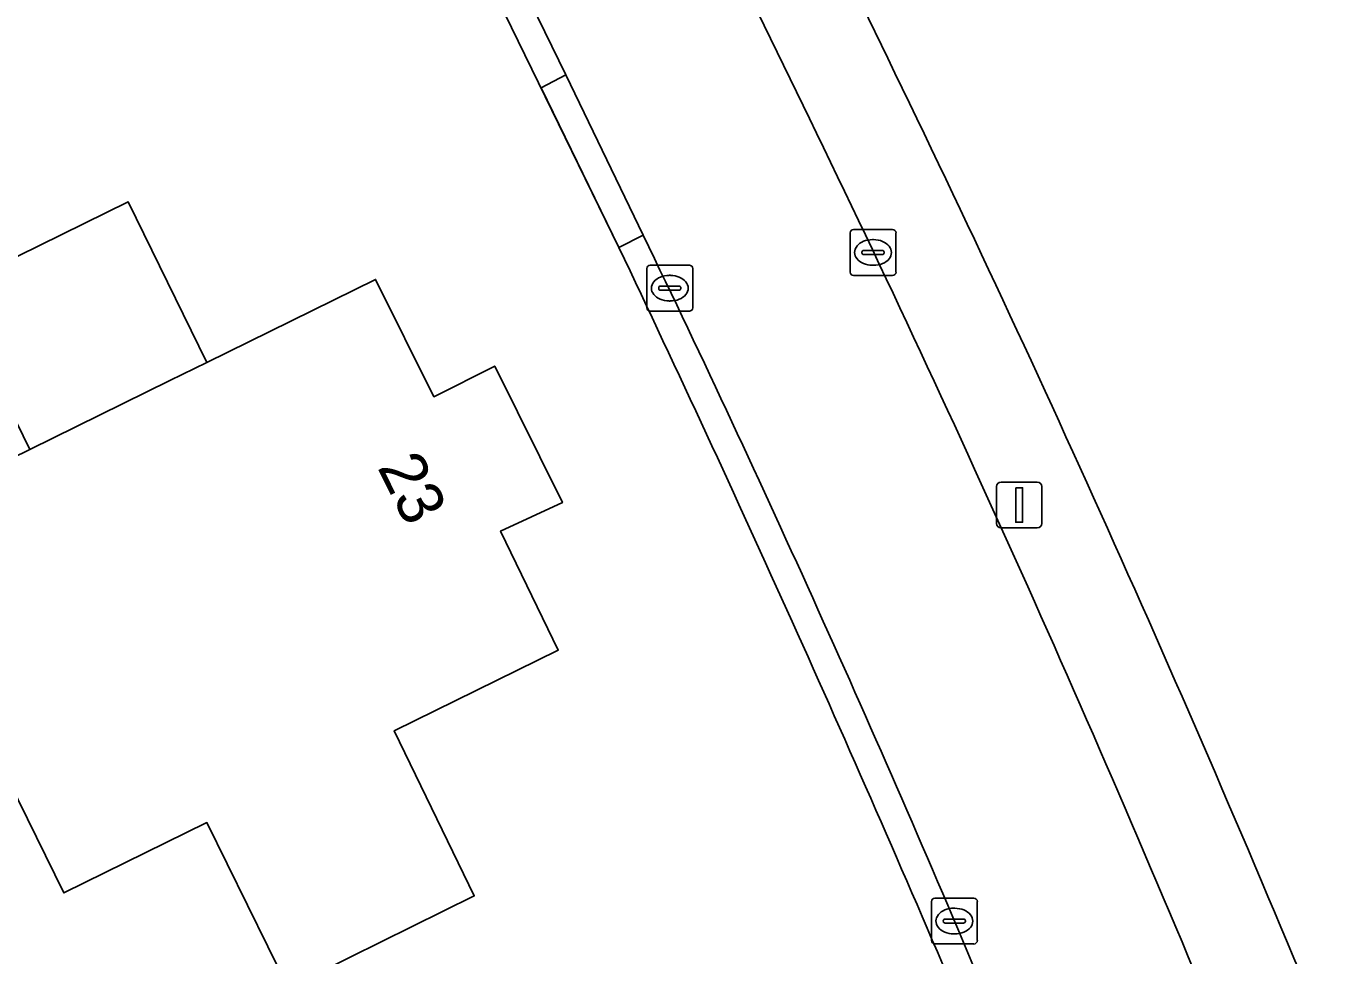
# Model space of a CAD drawing. Extents: x 160455 to 162082, y 388339 to 389736.
# Drawn here: x 160833.13 to 160861.47, y 388623.81 to 388644.06 of the extents above; entities that cross this region are included whole.
import ezdxf

# ---------------------------------------------------------------- set-up
doc = ezdxf.new("R2010")
doc.units = 0
for name, color, linetype in [('IMGEO_Erf', 7, 'Continuous'), ('IMGEO_Groenvoorziening', 7, 'Continuous'), ('IMGEO_Kolk', 7, 'Continuous'), ('IMGEO_Lichtmast', 7, 'Continuous'), ('IMGEO_Pand', 7, 'Continuous'), ('IMGEO_Pand_nummerreeks', 7, 'Continuous'), ('IMGEO_Pand_overbouw', 7, 'Continuous'), ('IMGEO_Rijbaan_lokaal_open', 7, 'Continuous'), ('IMGEO_Voetpad_open', 7, 'Continuous')]:
    doc.layers.add(name, color=color, linetype=linetype)

msp = doc.modelspace()

# ---------------------------------------------------------------- linework, layer by layer
at = {"layer": 'IMGEO_Erf'}
msp.add_lwpolyline([(160846.054, 388639.234), (160843.424, 388644.633), (160837.247, 388657.263), (160831.025, 388669.988)], dxfattribs=at)
msp.add_lwpolyline([(160829.98, 388633.244), (160833.213, 388634.834), (160836.264, 388636.334), (160837.071, 388636.731), (160840.75, 388638.54), (160842.021, 388635.981), (160843.345, 388636.651), (160844.822, 388633.675), (160843.472, 388633.054), (160844.732, 388630.459), (160841.155, 388628.699), (160842.9, 388625.1), (160838.842, 388623.094), (160837.071, 388626.698), (160833.951, 388625.164)], close=True, dxfattribs=at)
msp.add_arc((160451.541, 388451.633), 436.846, 23.07471, 25.43223, dxfattribs=at)
at = {"layer": 'IMGEO_Groenvoorziening'}
msp.add_lwpolyline([(160835.778, 388676.486), (160836.388, 388675.234), (160851.912, 388643.364)], dxfattribs=at)
msp.add_arc((160507.25, 388476.006), 383.145, 22.40731, 25.89983, dxfattribs=at)
at = {"layer": 'IMGEO_Kolk'}
for p, q in [((160851.092, 388638.7), (160851.092, 388639.552)), ((160851.167, 388639.626), (160852.019, 388639.626)), ((160852.093, 388639.552), (160852.093, 388638.7)), ((160851.394, 388639.169), (160851.792, 388639.169)), ((160851.58, 388639.406), (160851.605, 388639.406)), ((160851.351, 388639.12), (160851.351, 388639.132)), ((160851.789, 388639.083), (160851.391, 388639.083)), ((160851.835, 388639.132), (160851.835, 388639.12)), ((160846.661, 388637.922), (160846.661, 388638.774)), ((160846.736, 388638.848), (160847.588, 388638.848)), ((160847.149, 388638.628), (160847.174, 388638.628)), ((160847.662, 388638.774), (160847.662, 388637.922)), ((160852.019, 388638.626), (160851.167, 388638.626)), ((160851.603, 388638.846), (160851.578, 388638.846)), ((160846.92, 388638.342), (160846.92, 388638.354)), ((160847.358, 388638.305), (160846.96, 388638.305)), ((160846.963, 388638.391), (160847.361, 388638.391)), ((160847.404, 388638.354), (160847.404, 388638.342)), ((160847.172, 388638.068), (160847.147, 388638.068)), ((160847.588, 388637.848), (160846.736, 388637.848)), ((160852.865, 388624.125), (160852.865, 388624.977)), ((160852.94, 388625.051), (160853.792, 388625.051)), ((160853.866, 388624.977), (160853.866, 388624.125)), ((160853.353, 388624.831), (160853.378, 388624.831)), ((160853.124, 388624.545), (160853.124, 388624.557)), ((160853.562, 388624.508), (160853.164, 388624.508)), ((160853.167, 388624.594), (160853.565, 388624.594)), ((160853.608, 388624.557), (160853.608, 388624.545)), ((160853.376, 388624.271), (160853.351, 388624.271)), ((160853.792, 388624.051), (160852.94, 388624.051))]:
    msp.add_line(p, q, dxfattribs=at)
for points in [[(160851.092, 388638.7), (160851.092, 388639.552)], [(160851.167, 388639.626), (160852.019, 388639.626)], [(160852.093, 388639.552), (160852.093, 388638.7)], [(160846.661, 388637.922), (160846.661, 388638.774)], [(160846.736, 388638.848), (160847.588, 388638.848)], [(160847.662, 388638.774), (160847.662, 388637.922)], [(160852.019, 388638.626), (160851.167, 388638.626)], [(160847.588, 388637.848), (160846.736, 388637.848)], [(160852.865, 388624.125), (160852.865, 388624.977)], [(160852.94, 388625.051), (160853.792, 388625.051)], [(160853.866, 388624.977), (160853.866, 388624.125)], [(160853.792, 388624.051), (160852.94, 388624.051)]]:
    msp.add_lwpolyline(points, dxfattribs=at)
for centre, radius, start, end in [((160851.169, 388639.55), 0.0765, 91.552, 178.448), ((160851.169, 388639.55), 0.0765, 91.552, 178.448), ((160852.017, 388639.55), 0.0765, 1.552, 88.448), ((160852.017, 388639.55), 0.0765, 1.552, 88.448), ((160851.391, 388639.129), 0.0403, 85.8775, 175.7526), ((160851.796, 388639.131), 0.0386, 1.7309, 96.639), ((160851.388, 388639.119), 0.0366, 178.938, 274.7102), ((160851.792, 388639.126), 0.043, 264.8664, 352.4533), ((160846.738, 388638.772), 0.0765, 91.552, 178.448), ((160846.738, 388638.772), 0.0765, 91.552, 178.448), ((160847.586, 388638.772), 0.0765, 1.552, 88.448), ((160847.586, 388638.772), 0.0765, 1.552, 88.448), ((160851.169, 388638.702), 0.0765, 181.552, 268.448), ((160851.169, 388638.702), 0.0765, 181.552, 268.448), ((160852.017, 388638.702), 0.0765, 271.552, 358.448), ((160852.017, 388638.702), 0.0765, 271.552, 358.448), ((160846.96, 388638.351), 0.0403, 85.8775, 175.7526), ((160846.957, 388638.341), 0.0366, 178.938, 274.7102), ((160847.361, 388638.348), 0.043, 264.8664, 352.4533), ((160847.365, 388638.353), 0.0386, 1.7309, 96.639), ((160846.738, 388637.924), 0.0765, 181.552, 268.448), ((160846.738, 388637.924), 0.0765, 181.552, 268.448), ((160847.586, 388637.924), 0.0765, 271.552, 358.448), ((160847.586, 388637.924), 0.0765, 271.552, 358.448), ((160852.942, 388624.975), 0.0765, 91.552, 178.448), ((160852.942, 388624.975), 0.0765, 91.552, 178.448), ((160853.79, 388624.975), 0.0765, 1.552, 88.448), ((160853.79, 388624.975), 0.0765, 1.552, 88.448), ((160853.164, 388624.554), 0.0403, 85.8775, 175.7526), ((160853.161, 388624.544), 0.0366, 178.938, 274.7102), ((160853.565, 388624.551), 0.043, 264.8664, 352.4533), ((160853.569, 388624.556), 0.0386, 1.7309, 96.639), ((160852.942, 388624.127), 0.0765, 181.552, 268.448), ((160852.942, 388624.127), 0.0765, 181.552, 268.448), ((160853.79, 388624.127), 0.0765, 271.552, 358.448), ((160853.79, 388624.127), 0.0765, 271.552, 358.448)]:
    msp.add_arc(centre, radius, start, end, dxfattribs=at)
for centre, major_axis, ratio, start_param, end_param in [((160851.579, 388639.126), (-0.387, 0.002), 0.722429, 4.712389, 7.853982), ((160851.604, 388639.126), (-0.39, 0.002), 0.717154, 1.570796, 4.712389), ((160847.148, 388638.348), (-0.387, 0.002), 0.722429, 4.712389, 7.853982), ((160847.173, 388638.348), (-0.39, 0.002), 0.717154, 1.570796, 4.712389), ((160853.352, 388624.551), (-0.387, 0.002), 0.722429, 4.712389, 7.853982), ((160853.377, 388624.551), (-0.39, 0.002), 0.717154, 1.570796, 4.712389)]:
    msp.add_ellipse(centre, major_axis=major_axis, ratio=ratio, start_param=start_param, end_param=end_param, dxfattribs=at)
at = {"layer": 'IMGEO_Lichtmast'}
for p, q in [((160854.383, 388634.121), (160855.173, 388634.121)), ((160855.173, 388634.121), (160854.383, 388634.121)), ((160854.283, 388633.221), (160854.283, 388634.021)), ((160854.283, 388634.021), (160854.283, 388633.221)), ((160855.273, 388634.021), (160855.273, 388633.221)), ((160855.273, 388633.221), (160855.273, 388634.021)), ((160855.173, 388633.121), (160854.383, 388633.121)), ((160854.383, 388633.121), (160855.173, 388633.121))]:
    msp.add_line(p, q, dxfattribs=at)
msp.add_lwpolyline([(160854.703, 388633.996), (160854.853, 388633.996), (160854.853, 388633.246), (160854.703, 388633.246), (160854.703, 388633.996)], dxfattribs=at)
for centre, start, end in [((160854.383, 388634.021), 90, 180), ((160854.383, 388634.021), 90, 180), ((160855.173, 388634.021), 0, 90), ((160855.173, 388634.021), 360, 90), ((160854.383, 388633.221), 180, 270), ((160854.383, 388633.221), 180, 270), ((160855.173, 388633.221), 270, 0), ((160855.173, 388633.221), 270, 0)]:
    msp.add_arc(centre, 0.1, start, end, dxfattribs=at)
at = {"layer": 'IMGEO_Pand'}
msp.add_lwpolyline([(160838.842, 388623.094), (160842.9, 388625.1), (160841.155, 388628.699), (160844.732, 388630.459), (160843.472, 388633.054), (160844.822, 388633.675), (160843.345, 388636.651), (160842.021, 388635.981), (160840.75, 388638.54), (160837.071, 388636.731), (160836.264, 388636.334), (160833.213, 388634.834), (160829.98, 388633.244), (160833.951, 388625.164), (160837.071, 388626.698)], close=True, dxfattribs=at)
at = {"layer": 'IMGEO_Pand_overbouw'}
msp.add_lwpolyline([(160833.213, 388634.834), (160836.264, 388636.334), (160837.071, 388636.731), (160835.351, 388640.231), (160831.493, 388638.334)], close=True, dxfattribs=at)
at = {"layer": 'IMGEO_Rijbaan_lokaal_open'}
for points in [[(160850.209, 388642.046), (160834.521, 388674.235)], [(160831.585, 388670.25), (160844.897, 388642.996), (160846.582, 388639.505)]]:
    msp.add_lwpolyline(points, dxfattribs=at)
for centre, radius, start, end in [((160517.9, 388480.931), 369.307, 22.37186, 25.86574), ((160534.924, 388489.05), 346.074, 22.78598, 25.76926)]:
    msp.add_arc(centre, radius, start, end, dxfattribs=at)
at = {"layer": 'IMGEO_Voetpad_open'}
for points in [[(160833.592, 388676.154), (160833.659, 388676.005), (160834.521, 388674.235), (160850.209, 388642.046)], [(160851.912, 388643.364), (160836.388, 388675.234)], [(160831.025, 388669.988), (160837.247, 388657.263), (160843.424, 388644.633), (160846.054, 388639.234), (160844.361, 388642.714), (160844.897, 388642.996), (160831.585, 388670.25)], [(160846.582, 388639.505), (160846.054, 388639.234)]]:
    msp.add_lwpolyline(points, dxfattribs=at)
msp.add_lwpolyline([(160846.054, 388639.234), (160846.582, 388639.505), (160844.897, 388642.996), (160844.361, 388642.714)], close=True, dxfattribs=at)
for centre, radius, start, end in [((160507.25, 388476.006), 383.145, 22.40731, 25.89983), ((160517.9, 388480.931), 369.307, 22.37186, 25.86574), ((160534.924, 388489.05), 346.074, 22.78598, 25.76926), ((160451.541, 388451.633), 436.846, 23.07471, 25.43223)]:
    msp.add_arc(centre, radius, start, end, dxfattribs=at)

# ---------------------------------------------------------------- texts
at = {"layer": 'IMGEO_Pand_nummerreeks'}
msp.add_text('23', height=1, rotation=296.3954, dxfattribs=at).set_placement((160840.779, 388634.446))

doc.saveas('drawing.dxf')
